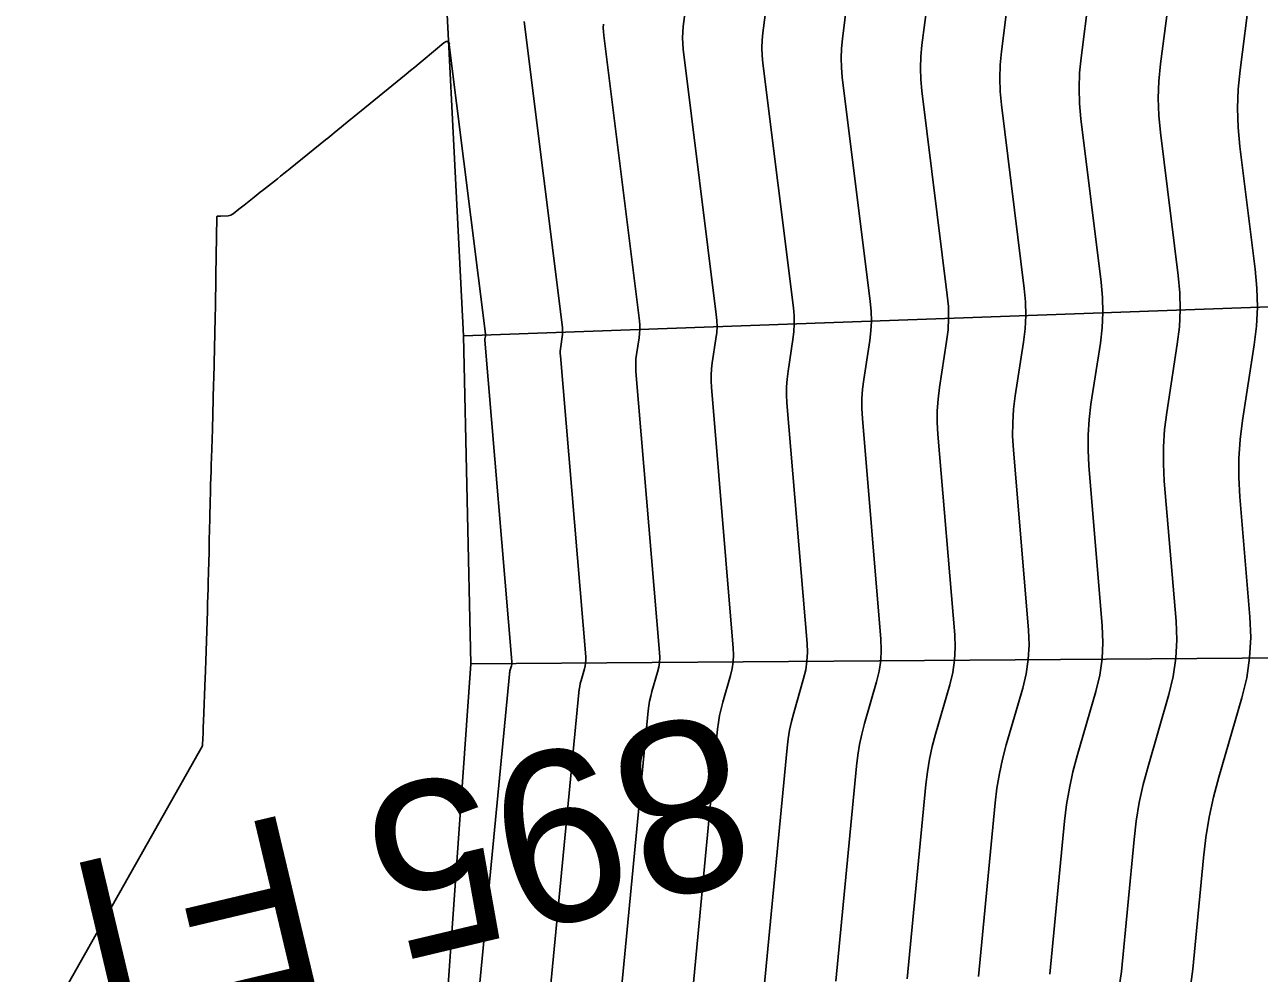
# Model space of a CAD drawing. Extents: x 1098669 to 1198896, y 698679 to 704410.
# Drawn here: x 1106784.04 to 1106827.49, y 699511.09 to 699544.46 of the extents above; entities that cross this region are included whole.
import ezdxf

# ---------------------------------------------------------------- set-up
doc = ezdxf.new("R2010")
doc.units = 0
for name, color, linetype in [('R_Contour Annot', 7, 'Continuous'), ('R_Contours', 7, 'Continuous'), ('R_Sub Surface', 7, 'Continuous')]:
    doc.layers.add(name, color=color, linetype=linetype)

msp = doc.modelspace()

# ---------------------------------------------------------------- linework, layer by layer
at = {"layer": 'R_Contours'}
for points in [[(1106810.071, 699510.724), (1106810.868, 699519.025), (1106810.905, 699519.336), (1106810.956, 699519.644), (1106811.022, 699519.949), (1106811.102, 699520.252), (1106811.451, 699521.458), (1106811.524, 699521.761), (1106811.569, 699522.066), (1106811.585, 699522.375), (1106811.573, 699522.686), (1106810.863, 699531.157), (1106810.848, 699531.436), (1106810.849, 699531.715), (1106810.867, 699531.993), (1106810.902, 699532.271), (1106811.073, 699533.381), (1106811.107, 699533.658), (1106811.12, 699533.936), (1106811.115, 699534.215), (1106811.09, 699534.493), (1106810.014, 699543.106), (1106809.989, 699543.373), (1106809.981, 699543.64), (1106809.99, 699543.908), (1106810.016, 699544.175), (1106810.153, 699545.243)], [(1106812.583, 699510.808), (1106813.31, 699518.378), (1106813.355, 699518.757), (1106813.418, 699519.133), (1106813.498, 699519.506), (1106813.596, 699519.875), (1106814.021, 699521.345), (1106814.111, 699521.714), (1106814.165, 699522.087), (1106814.185, 699522.463), (1106814.17, 699522.843), (1106813.52, 699530.606), (1106813.501, 699530.951), (1106813.503, 699531.295), (1106813.525, 699531.638), (1106813.568, 699531.981), (1106813.779, 699533.349), (1106813.82, 699533.692), (1106813.837, 699534.034), (1106813.83, 699534.378), (1106813.799, 699534.721), (1106812.812, 699542.617), (1106812.781, 699542.952), (1106812.771, 699543.286), (1106812.782, 699543.621), (1106812.815, 699543.955), (1106812.987, 699545.293)], [(1106815.096, 699510.893), (1106815.752, 699517.732), (1106815.806, 699518.179), (1106815.88, 699518.623), (1106815.974, 699519.062), (1106816.09, 699519.498), (1106816.592, 699521.232), (1106816.697, 699521.668), (1106816.761, 699522.108), (1106816.785, 699522.552), (1106816.768, 699522.999), (1106816.176, 699530.056), (1106816.154, 699530.466), (1106816.156, 699530.875), (1106816.182, 699531.283), (1106816.233, 699531.69), (1106816.484, 699533.318), (1106816.533, 699533.725), (1106816.553, 699534.133), (1106816.545, 699534.541), (1106816.508, 699534.949), (1106815.611, 699542.129), (1106815.574, 699542.531), (1106815.562, 699542.932), (1106815.575, 699543.334), (1106815.614, 699543.736), (1106815.821, 699545.343)], [(1106818.655, 699545.393), (1106818.413, 699543.517), (1106818.368, 699543.048), (1106818.352, 699542.578), (1106818.366, 699542.109), (1106818.41, 699541.64), (1106819.217, 699535.177), (1106819.26, 699534.704), (1106819.27, 699534.231), (1106819.246, 699533.758), (1106819.19, 699533.286), (1106818.898, 699531.4), (1106818.84, 699530.928), (1106818.809, 699530.455), (1106818.807, 699529.98), (1106818.832, 699529.505), (1106819.365, 699523.156), (1106819.385, 699522.64), (1106819.358, 699522.128), (1106819.283, 699521.622), (1106819.162, 699521.12), (1106818.583, 699519.12), (1106818.45, 699518.618), (1106818.341, 699518.112), (1106818.256, 699517.601), (1106818.194, 699517.085), (1106817.608, 699510.977)], [(1106820.121, 699511.062), (1106820.637, 699516.439), (1106820.706, 699517.022), (1106820.803, 699517.601), (1106820.927, 699518.175), (1106821.077, 699518.743), (1106821.733, 699521.007), (1106821.87, 699521.575), (1106821.954, 699522.149), (1106821.984, 699522.728), (1106821.962, 699523.313), (1106821.489, 699528.955), (1106821.46, 699529.495), (1106821.462, 699530.034), (1106821.497, 699530.572), (1106821.564, 699531.109), (1106821.895, 699533.255), (1106821.96, 699533.792), (1106821.986, 699534.329), (1106821.975, 699534.867), (1106821.927, 699535.405), (1106821.209, 699541.152), (1106821.159, 699541.688), (1106821.143, 699542.224), (1106821.161, 699542.761), (1106821.213, 699543.297), (1106821.488, 699545.442)], [(1106822.549, 699510.515), (1106822.633, 699511.146), (1106823.079, 699515.792), (1106823.157, 699516.444), (1106823.265, 699517.091), (1106823.403, 699517.731), (1106823.571, 699518.366), (1106824.303, 699520.894), (1106824.456, 699521.529), (1106824.55, 699522.17), (1106824.584, 699522.817), (1106824.559, 699523.47), (1106824.145, 699528.404), (1106824.112, 699529.01), (1106824.116, 699529.614), (1106824.155, 699530.217), (1106824.229, 699530.819), (1106824.601, 699533.224), (1106824.673, 699533.825), (1106824.703, 699534.427), (1106824.69, 699535.03), (1106824.636, 699535.633), (1106824.007, 699540.663), (1106823.951, 699541.267), (1106823.933, 699541.871), (1106823.953, 699542.474), (1106824.012, 699543.078), (1106824.322, 699545.492)], [(1106827.156, 699545.542), (1106826.811, 699542.858), (1106826.746, 699542.188), (1106826.724, 699541.517), (1106826.744, 699540.845), (1106826.806, 699540.174), (1106827.345, 699535.861), (1106827.405, 699535.193), (1106827.419, 699534.525), (1106827.386, 699533.858), (1106827.306, 699533.192), (1106826.895, 699530.529), (1106826.812, 699529.862), (1106826.769, 699529.194), (1106826.765, 699528.525), (1106826.802, 699527.854), (1106827.156, 699523.626), (1106827.184, 699522.905), (1106827.146, 699522.191), (1106827.043, 699521.483), (1106826.873, 699520.781), (1106826.064, 699517.989), (1106825.879, 699517.287), (1106825.727, 699516.58), (1106825.607, 699515.866), (1106825.521, 699515.145), (1106825.146, 699511.23), (1106825.052, 699510.533)], [(1106807.319, 699545.194), (1106807.216, 699544.394), (1106807.197, 699544.194), (1106807.19, 699543.994), (1106807.196, 699543.794), (1106807.215, 699543.594), (1106808.38, 699534.265), (1106808.4, 699534.051), (1106808.404, 699533.838), (1106808.393, 699533.625), (1106808.368, 699533.412), (1106808.237, 699532.561), (1106808.21, 699532.348), (1106808.196, 699532.135), (1106808.195, 699531.921), (1106808.207, 699531.707), (1106808.976, 699522.529), (1106808.986, 699522.286), (1106808.973, 699522.045), (1106808.938, 699521.807), (1106808.881, 699521.57), (1106808.608, 699520.629), (1106808.546, 699520.393), (1106808.494, 699520.155), (1106808.454, 699519.914), (1106808.425, 699519.671), (1106807.559, 699510.64)], [(1106802.534, 699510.471), (1106803.541, 699520.964), (1106803.553, 699521.071), (1106803.571, 699521.176), (1106803.593, 699521.28), (1106803.621, 699521.384), (1106803.74, 699521.796), (1106803.765, 699521.899), (1106803.78, 699522.004), (1106803.786, 699522.109), (1106803.782, 699522.216), (1106802.894, 699532.808), (1106802.889, 699532.892), (1106802.89, 699532.975), (1106802.895, 699533.059), (1106802.906, 699533.142), (1106802.957, 699533.475), (1106802.967, 699533.559), (1106802.971, 699533.642), (1106802.969, 699533.725), (1106802.962, 699533.809), (1106801.617, 699544.572)], [(1106804.404, 699544.481), (1106804.4, 699544.348), (1106804.404, 699544.216), (1106804.416, 699544.083), (1106805.671, 699534.037), (1106805.685, 699533.888), (1106805.688, 699533.74), (1106805.68, 699533.592), (1106805.663, 699533.444), (1106805.571, 699532.852), (1106805.553, 699532.704), (1106805.543, 699532.555), (1106805.542, 699532.406), (1106805.55, 699532.257), (1106806.379, 699522.372), (1106806.386, 699522.198), (1106806.377, 699522.025), (1106806.351, 699521.853), (1106806.31, 699521.683), (1106806.115, 699521.007), (1106806.07, 699520.837), (1106806.033, 699520.665), (1106806.004, 699520.492), (1106805.983, 699520.318), (1106805.046, 699510.555)], [(1106790.299, 699519.091), (1106790.301, 699519.139), (1106790.31, 699519.341), (1106790.318, 699519.543), (1106790.326, 699519.745), (1106790.334, 699519.947), (1106790.393, 699521.499), (1106790.4, 699521.693), (1106790.408, 699521.887), (1106790.41, 699521.935), (1106790.411, 699521.984), (1106790.413, 699522.032), (1106790.414, 699522.081), (1106790.47, 699523.824), (1106790.478, 699524.095), (1106790.495, 699524.621), (1106790.496, 699524.674), (1106790.498, 699524.727), (1106790.499, 699524.781), (1106790.501, 699524.834), (1106790.511, 699525.207), (1106790.529, 699525.904), (1106790.532, 699525.997), (1106790.534, 699526.09), (1106790.536, 699526.184), (1106790.538, 699526.277), (1106790.549, 699526.744), (1106790.555, 699527.024), (1106790.572, 699527.787), (1106790.575, 699527.907), (1106790.578, 699528.027), (1106790.582, 699528.147), (1106790.585, 699528.267), (1106790.601, 699528.752), (1106790.609, 699528.985), (1106790.616, 699529.218), (1106790.638, 699529.878), (1106790.64, 699529.937), (1106790.647, 699530.169), (1106790.648, 699530.201), (1106790.648, 699530.232), (1106790.674, 699531.287), (1106790.679, 699531.468), (1106790.683, 699531.649), (1106790.688, 699531.83), (1106790.692, 699532.011), (1106790.744, 699534.148), (1106790.746, 699534.231), (1106790.748, 699534.315), (1106790.75, 699534.399), (1106790.751, 699534.483), (1106790.761, 699535.019), (1106790.762, 699535.098), (1106790.763, 699535.145), (1106790.768, 699535.481), (1106790.77, 699535.639), (1106790.797, 699537.692), (1106790.799, 699537.704), (1106790.804, 699537.713), (1106790.812, 699537.718), (1106790.824, 699537.72), (1106790.891, 699537.723), (1106790.918, 699537.724), (1106790.931, 699537.725), (1106791.199, 699537.738), (1106791.246, 699537.744), (1106791.291, 699537.757), (1106791.334, 699537.777), (1106791.374, 699537.803), (1106791.58, 699537.965), (1106791.628, 699538.002), (1106791.675, 699538.039), (1106791.722, 699538.077), (1106791.769, 699538.114), (1106792.113, 699538.388), (1106792.186, 699538.446), (1106792.259, 699538.505), (1106792.332, 699538.563), (1106792.405, 699538.621), (1106792.933, 699539.041), (1106793.046, 699539.131), (1106793.158, 699539.22), (1106793.27, 699539.31), (1106793.382, 699539.4), (1106794.632, 699540.408), (1106794.706, 699540.468), (1106794.78, 699540.528), (1106794.854, 699540.588), (1106794.928, 699540.649), (1106795.515, 699541.13), (1106795.637, 699541.23), (1106795.76, 699541.33), (1106795.883, 699541.43), (1106796.005, 699541.53), (1106797.463, 699542.719), (1106797.615, 699542.842), (1106797.766, 699542.966), (1106797.917, 699543.091), (1106798.067, 699543.215), (1106798.793, 699543.817), (1106798.872, 699543.866), (1106798.934, 699543.87), (1106798.977, 699543.826), (1106798.991, 699543.777)], [(1106798.982, 699543.748), (1106800.253, 699533.581), (1106800.254, 699533.562), (1106800.255, 699533.544), (1106800.254, 699533.525), (1106800.252, 699533.507), (1106800.24, 699533.433), (1106800.238, 699533.414), (1106800.237, 699533.396), (1106800.237, 699533.377), (1106800.238, 699533.358), (1106801.185, 699522.059), (1106801.186, 699522.021), (1106801.184, 699521.983), (1106801.179, 699521.946), (1106801.17, 699521.909), (1106801.127, 699521.761), (1106801.117, 699521.724), (1106801.109, 699521.687), (1106801.103, 699521.649), (1106801.098, 699521.611), (1106800.021, 699510.386)], [(1106782.242, 699504.843), (1106790.299, 699519.091)]]:
    msp.add_lwpolyline(points, dxfattribs=at)
at = {"layer": 'R_Sub Surface'}
for p, q in [((1106799.478, 699533.516), (1106869.682, 699536.04)), ((1106799.736, 699521.971), (1106868.947, 699522.49))]:
    msp.add_line(p, q, dxfattribs=at)
msp.add_lwpolyline([(1106750.976, 699470.885), (1106758.631, 699477.186), (1106766.384, 699483.569), (1106773.887, 699489.745), (1106782.02, 699496.441), (1106790.468, 699503.394), (1106798.916, 699510.349), (1106799.736, 699521.971), (1106799.478, 699533.516), (1106798.902, 699545.046), (1106797.997, 699556.627)], dxfattribs=at)

# ---------------------------------------------------------------- texts
at = {"layer": 'R_Contour Annot'}
msp.add_text('895 FT', height=6, rotation=193.3636, dxfattribs=at).set_placement((1106808.688, 699520.376))

doc.saveas('drawing.dxf')
